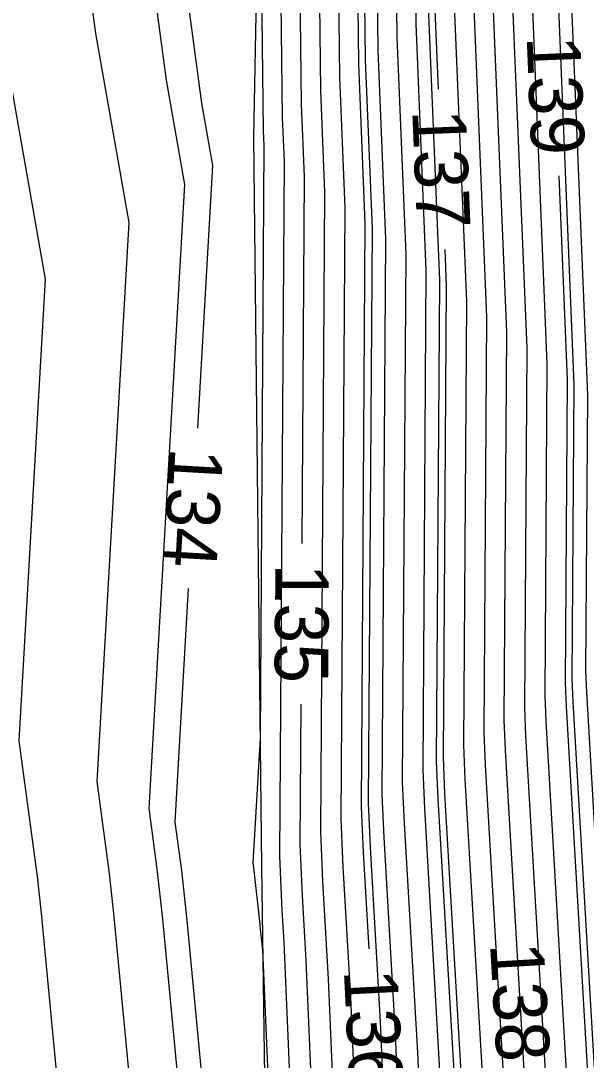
# Model space of a CAD drawing. Extents: x 2354170 to 2357230, y 866100 to 868290.
# Drawn here: x 2355300.7 to 2355321.83, y 866910.54 to 866949.36 of the extents above; entities that cross this region are included whole.
import ezdxf

# ---------------------------------------------------------------- set-up
doc = ezdxf.new("R2010")
doc.units = 0
for name, color, linetype in [('Default', 7, 'Continuous'), ('DTM Contours Major', 7, 'Continuous'), ('DTM Contours Major Text', 7, 'Continuous'), ('DTM Contours Minor', 7, 'Continuous'), ('PH Exist DTM Breakline', 7, 'Continuous')]:
    doc.layers.add(name, color=color, linetype=linetype)

msp = doc.modelspace()

# ---------------------------------------------------------------- linework, layer by layer
at = {"layer": 'Default'}
for points in [[(2355314.2, 867046.768), (2355314.32, 867040.352), (2355314.448, 867036.098), (2355314.491, 867033.809), (2355314.54, 867027.192), (2355314.42, 867004.206), (2355314.734, 866998.02), (2355315.429, 866979.88), (2355315.884, 866971.398), (2355315.886, 866971.212), (2355315.938, 866970.244), (2355316.175, 866949.753), (2355316.296, 866946.811)], [(2355307.314, 866934.147), (2355307.876, 866943.954), (2355307.466, 866946.279), (2355304.138, 866971.071), (2355304.628, 866977.675), (2355304.615, 866977.804), (2355304.497, 866983.342), (2355302.992, 866992.857), (2355302.128, 866999.943), (2355301.21, 867008.768), (2355301.362, 867012.594), (2355302.77, 867022.447), (2355302.15, 867029.752), (2355302.143, 867030.645), (2355301.957, 867033.498)], [(2355311.219, 866929.841), (2355311.308, 866943.538), (2355311.197, 866946.253), (2355310.873, 866974.278), (2355310.865, 866974.424), (2355310.862, 866974.677), (2355310.795, 866975.941), (2355310.16, 866992.51), (2355309.182, 866998.697), (2355309.056, 866999.726), (2355308.923, 867001.008), (2355310.023, 867028.723), (2355310.031, 867028.775), (2355310.028, 867028.813), (2355310.021, 867029.709)], [(2355319.191, 866915.702), (2355318.818, 866922.114), (2355318.77, 866923.241), (2355318.864, 866937.713), (2355318.309, 866951.252), (2355318.109, 866968.515), (2355318.038, 866969.835), (2355318.036, 866969.993), (2355317.415, 866981.568), (2355316.814, 866997.249), (2355316.355, 867006.294), (2355316.404, 867015.635)], [(2355313.715, 866914.702), (2355313.505, 866918.31), (2355313.434, 866920.006), (2355313.575, 866941.79), (2355313.33, 866947.753), (2355313.044, 866972.549), (2355313.017, 866973.047), (2355313.015, 866973.272), (2355312.781, 866977.629), (2355311.96, 866999.049), (2355311.84, 867001.422), (2355311.909, 867014.661)], [(2355314.534, 866780.114), (2355315.366, 866802.141), (2355315.326, 866802.726), (2355315.075, 866806.34), (2355313.746, 866832.699), (2355313.742, 866832.773), (2355313.729, 866833.118), (2355313.17, 866858.705), (2355313.125, 866859.974), (2355313.123, 866860.094), (2355311.797, 866884.106), (2355311.747, 866886.732), (2355311.744, 866886.787), (2355310.539, 866914.948), (2355310.469, 866916.136), (2355310.384, 866918.157), (2355310.553, 866944.12), (2355310.486, 866945.753), (2355310.149, 866974.855)], [(2355316.291, 866782.861), (2355317.001, 866801.636), (2355316.926, 866802.716), (2355316.463, 866809.388), (2355315.288, 866832.691), (2355315.285, 866832.757), (2355315.26, 866833.42), (2355314.764, 866856.088), (2355314.604, 866860.547), (2355314.598, 866860.967), (2355313.402, 866882.62), (2355313.303, 866887.832), (2355313.297, 866887.941), (2355312.199, 866913.576), (2355311.987, 866917.223), (2355311.909, 866919.081), (2355312.064, 866942.955), (2355311.908, 866946.753), (2355311.597, 866973.702)], [(2355317.17, 866784.234), (2355317.818, 866801.384), (2355317.726, 866802.711), (2355317.157, 866810.912), (2355316.059, 866832.688), (2355316.056, 866832.749), (2355316.025, 866833.571), (2355315.562, 866854.779), (2355315.344, 866860.833), (2355315.335, 866861.404), (2355314.205, 866881.877), (2355314.081, 866888.382), (2355314.073, 866888.518), (2355313.03, 866912.89), (2355312.746, 866917.766), (2355312.671, 866919.543), (2355312.819, 866942.373), (2355312.619, 866947.253), (2355312.32, 866973.126)], [(2355313.768, 866971.973), (2355314.042, 866948.253), (2355314.331, 866941.208), (2355314.196, 866920.468), (2355314.264, 866918.853), (2355314.691, 866911.519), (2355315.626, 866889.672), (2355315.637, 866889.481), (2355315.81, 866880.391), (2355316.81, 866862.277), (2355316.824, 866861.405), (2355317.156, 866852.161), (2355317.556, 866833.873), (2355317.599, 866832.733), (2355317.601, 866832.68), (2355318.545, 866813.96), (2355319.326, 866802.701), (2355319.453, 866800.879), (2355318.927, 866786.98)], [(2355314.491, 866971.397), (2355314.753, 866948.753), (2355315.086, 866940.626), (2355314.958, 866920.93), (2355315.023, 866919.397), (2355315.521, 866910.833), (2355316.402, 866890.249), (2355316.415, 866890.031), (2355316.613, 866879.648), (2355317.547, 866862.714), (2355317.564, 866861.691), (2355317.953, 866850.852), (2355318.321, 866834.024), (2355318.37, 866832.725), (2355318.372, 866832.677), (2355319.239, 866815.484), (2355320.126, 866802.696), (2355320.27, 866800.627), (2355319.806, 866788.354)], [(2355315.215, 866970.82), (2355315.464, 866949.253), (2355315.842, 866940.043), (2355315.721, 866921.392), (2355315.782, 866919.94), (2355316.352, 866910.147), (2355317.179, 866890.826), (2355317.193, 866890.581), (2355317.415, 866878.905), (2355318.285, 866863.15), (2355318.304, 866861.978), (2355318.75, 866849.544), (2355319.086, 866834.175), (2355319.141, 866832.717), (2355319.143, 866832.673), (2355319.933, 866817.008), (2355320.926, 866802.691), (2355321.087, 866800.374), (2355320.685, 866789.727)], [(2355312.002, 866778.745), (2355310.684, 866801.987), (2355309.966, 866804.612), (2355310.439, 866806.582), (2355308.794, 866829.267), (2355309.091, 866832.042), (2355309.086, 866832.105), (2355309.037, 866834.598), (2355308.81, 866837.427), (2355306.31, 866854.92), (2355306.396, 866859.875), (2355306.818, 866864.418), (2355307.429, 866881.422), (2355307.373, 866884.079), (2355307.29, 866886.856), (2355305.322, 866904.034), (2355304.196, 866915.896), (2355304.017, 866917.511), (2355303.554, 866920.951), (2355304.751, 866941.831), (2355303.506, 866948.884), (2355300.826, 866968.848)], [(2355313.655, 866778.741), (2355314.549, 866802.394), (2355314.526, 866802.731), (2355314.381, 866804.816), (2355312.975, 866832.703), (2355312.971, 866832.781), (2355312.964, 866832.967), (2355312.466, 866855.75), (2355311.959, 866859.299), (2355311.967, 866859.758), (2355312.006, 866860.179), (2355312.144, 866864.024), (2355310.995, 866884.849), (2355310.969, 866886.182), (2355310.968, 866886.21), (2355309.75, 866914.667), (2355309.663, 866915.42), (2355309.645, 866915.615), (2355309.411, 866917.733), (2355309.387, 866917.911), (2355309.654, 866922.566), (2355309.797, 866944.703), (2355309.774, 866945.253), (2355309.639, 866956.988)], [(2355329.422, 866785.562), (2355329.222, 866791.515), (2355328.672, 866796.344), (2355328.279, 866799.634), (2355327.993, 866801.843), (2355327.727, 866803.96), (2355327.553, 866805.48), (2355327.428, 866806.614), (2355326.678, 866812.001), (2355325.486, 866829.2), (2355325.312, 866832.644), (2355325.311, 866832.653), (2355325.208, 866835.383), (2355325.128, 866839.074), (2355324.223, 866864.267), (2355324.185, 866866.643), (2355323.836, 866872.961), (2355323.417, 866894.98), (2355323.39, 866895.442), (2355322.995, 866904.661), (2355321.853, 866924.288), (2355321.82, 866925.089), (2355321.886, 866935.383), (2355321.153, 866953.252)], [(2355325.924, 866785.443), (2355325.957, 866797.966), (2355325.99, 866798.859), (2355325.727, 866802.661), (2355324.098, 866826.152), (2355323.77, 866832.651), (2355323.769, 866832.669), (2355323.678, 866835.081), (2355323.533, 866841.691), (2355322.743, 866863.695), (2355322.71, 866865.77), (2355322.231, 866874.447), (2355321.861, 866893.88), (2355321.837, 866894.288), (2355321.334, 866906.033), (2355320.336, 866923.201), (2355320.295, 866924.165), (2355320.375, 866936.548), (2355319.731, 866952.252)], [(2355307.547, 866779.939), (2355306.364, 866800.807), (2355304.516, 866807.555), (2355305.734, 866812.619), (2355304.828, 866825.104), (2355305.485, 866831.238), (2355305.482, 866831.276), (2355305.373, 866836.786), (2355304.871, 866843.037), (2355303.486, 866852.73), (2355303.611, 866859.933), (2355304.224, 866866.537), (2355304.604, 866877.096), (2355304.491, 866882.493), (2355304.321, 866888.136), (2355303.152, 866898.342), (2355301.471, 866916.037), (2355301.321, 866917.399), (2355300.638, 866922.47), (2355301.626, 866939.707), (2355299.546, 866951.489)], [(2355325.015, 866772.415), (2355325.078, 866796.593), (2355325.173, 866799.112), (2355324.927, 866802.666), (2355323.404, 866824.628), (2355322.999, 866832.655), (2355322.998, 866832.677), (2355322.913, 866834.93), (2355322.736, 866843), (2355322.003, 866863.408), (2355321.972, 866865.333), (2355321.428, 866875.19), (2355321.083, 866893.331), (2355321.061, 866893.711), (2355320.504, 866906.719), (2355319.577, 866922.658), (2355319.533, 866923.703), (2355319.62, 866937.131), (2355319.02, 866951.752)], [(2355317.597, 866950.752), (2355318.108, 866938.296), (2355318.008, 866922.779), (2355318.059, 866921.571), (2355318.843, 866908.09), (2355319.508, 866892.557), (2355319.527, 866892.231), (2355319.823, 866876.676), (2355320.497, 866864.46), (2355320.524, 866862.836), (2355321.142, 866845.617), (2355321.382, 866834.628), (2355321.455, 866832.693), (2355321.457, 866832.662), (2355322.016, 866821.58), (2355323.326, 866802.676), (2355323.539, 866799.617), (2355323.321, 866793.847), (2355323.266, 866772.876)], [(2355316.886, 866950.253), (2355317.353, 866938.878), (2355317.246, 866922.316), (2355317.3, 866921.027), (2355318.012, 866908.776), (2355318.731, 866891.98), (2355318.749, 866891.681), (2355319.02, 866877.419), (2355319.76, 866864.024), (2355319.784, 866862.55), (2355320.345, 866846.926), (2355320.617, 866834.477), (2355320.684, 866832.701), (2355320.686, 866832.666), (2355321.321, 866820.056), (2355322.526, 866802.681), (2355322.721, 866799.869), (2355322.442, 866792.473), (2355322.391, 866773.107)], [(2355324.213, 866843.647), (2355323.483, 866863.981), (2355323.447, 866866.207), (2355323.033, 866873.704), (2355322.639, 866894.43), (2355322.613, 866894.865), (2355322.165, 866905.347), (2355321.095, 866923.745), (2355321.057, 866924.627), (2355321.131, 866935.966), (2355320.819, 866943.57)], [(2355316.542, 866940.816), (2355316.597, 866939.461), (2355316.483, 866921.854), (2355316.541, 866920.484), (2355317.182, 866909.462), (2355317.955, 866891.403), (2355317.971, 866891.131), (2355318.218, 866878.162), (2355319.022, 866863.587), (2355319.044, 866862.264), (2355319.548, 866848.235), (2355319.708, 866840.89)], [(2355312.41, 866828.624), (2355312.204, 866832.706), (2355312.2, 866832.789), (2355312.199, 866832.816), (2355312.125, 866836.181), (2355309.134, 866857.11), (2355309.182, 866859.817), (2355309.412, 866862.299), (2355310.227, 866884.971), (2355310.192, 866885.592), (2355310.191, 866885.632), (2355310.191, 866885.633), (2355310.155, 866886.483), (2355307.493, 866909.727), (2355306.92, 866915.756), (2355306.714, 866917.622), (2355306.471, 866919.431), (2355306.971, 866928.156)], [(2355314.959, 866823.927), (2355314.517, 866832.695), (2355314.514, 866832.765), (2355314.495, 866833.269), (2355313.967, 866857.396), (2355313.864, 866860.26), (2355313.86, 866860.531), (2355312.6, 866883.363), (2355312.525, 866887.282), (2355312.521, 866887.364), (2355311.369, 866914.262), (2355311.228, 866916.679), (2355311.147, 866918.619), (2355311.181, 866923.841)]]:
    msp.add_lwpolyline(points, dxfattribs=at)
at = {"layer": 'DTM Contours Major'}
for points in [[(2355311.219, 866929.841), (2355311.308, 866943.538), (2355311.197, 866946.253), (2355310.873, 866974.278), (2355310.865, 866974.424), (2355310.862, 866974.677), (2355310.795, 866975.941), (2355310.16, 866992.51), (2355309.182, 866998.697), (2355309.056, 866999.726), (2355308.923, 867001.008), (2355310.023, 867028.723), (2355310.031, 867028.775), (2355310.028, 867028.813), (2355310.021, 867029.709)], [(2355314.959, 866823.927), (2355314.517, 866832.695), (2355314.514, 866832.765), (2355314.495, 866833.269), (2355313.967, 866857.396), (2355313.864, 866860.26), (2355313.86, 866860.531), (2355312.6, 866883.363), (2355312.525, 866887.282), (2355312.521, 866887.364), (2355311.369, 866914.262), (2355311.228, 866916.679), (2355311.147, 866918.619), (2355311.181, 866923.841)]]:
    msp.add_lwpolyline(points, dxfattribs=at)
at = {"layer": 'DTM Contours Minor'}
for points in [[(2355309.406, 867100.131), (2355310.756, 867075.231), (2355310.824, 867073.615), (2355310.889, 867071.877), (2355311.3, 867064.251), (2355311.43, 867062.345), (2355311.604, 867060.142), (2355312.047, 867036.47), (2355312.109, 867034.442), (2355312.169, 867031.183), (2355312.193, 867028.04), (2355312.055, 867001.654), (2355312.191, 866998.963), (2355313.001, 866977.817), (2355313.254, 866973.116), (2355313.256, 866972.894), (2355313.285, 866972.357), (2355313.567, 866947.919), (2355313.827, 866941.596), (2355313.688, 866920.16), (2355313.758, 866918.491), (2355314.137, 866911.976), (2355314.639, 866900.256)], [(2355321.077, 866867.745), (2355320.626, 866875.933), (2355320.305, 866892.781), (2355320.284, 866893.134), (2355319.673, 866907.404), (2355318.818, 866922.114), (2355318.77, 866923.241), (2355318.864, 866937.713), (2355318.309, 866951.252), (2355318.109, 866968.515), (2355318.038, 866969.835), (2355318.036, 866969.993), (2355317.415, 866981.568), (2355316.814, 866997.249), (2355316.355, 867006.294), (2355316.461, 867026.498), (2355316.39, 867035.957), (2355316.362, 867037.453), (2355316.179, 867043.527), (2355315.967, 867054.862), (2355315.462, 867061.244), (2355315.088, 867066.766), (2355315.043, 867067.596)], [(2355326.092, 866812.767), (2355325.023, 866828.184), (2355324.798, 866832.646), (2355324.797, 866832.659), (2355324.698, 866835.282), (2355324.596, 866839.946), (2355323.73, 866864.076), (2355323.693, 866866.352), (2355323.301, 866873.456), (2355322.899, 866894.614), (2355322.872, 866895.058), (2355322.441, 866905.118), (2355321.347, 866923.926), (2355321.311, 866924.781), (2355321.383, 866935.772), (2355320.679, 866952.919), (2355320.521, 866966.594), (2355320.429, 866968.306), (2355320.428, 866968.431), (2355319.621, 866983.444), (2355319.125, 866996.392), (2355318.505, 867008.614), (2355318.526, 867012.584)], [(2355315.242, 866979.053), (2355315.645, 866971.554), (2355315.647, 866971.365), (2355315.697, 866970.436), (2355315.938, 866949.586), (2355316.345, 866939.655), (2355316.229, 866921.7), (2355316.288, 866920.303), (2355316.905, 866909.69), (2355317.696, 866891.211), (2355317.712, 866890.948), (2355317.95, 866878.41), (2355318.776, 866863.441), (2355318.797, 866862.168), (2355319.282, 866848.671), (2355319.596, 866834.276), (2355319.655, 866832.712), (2355319.657, 866832.671), (2355320.396, 866818.024), (2355321.46, 866802.688), (2355321.632, 866800.206), (2355321.27, 866790.642), (2355321.241, 866779.218)], [(2355312.977, 866810.814), (2355311.437, 866832.043), (2355311.495, 866832.579), (2355311.489, 866832.657), (2355311.48, 866833.14), (2355311.436, 866833.688), (2355308.193, 866856.38), (2355308.253, 866859.836), (2355308.548, 866863.005), (2355309.313, 866884.306), (2355309.295, 866885.136), (2355309.269, 866886.003), (2355306.769, 866907.83), (2355306.012, 866915.802), (2355305.815, 866917.585), (2355305.498, 866919.937), (2355306.835, 866943.247), (2355306.146, 866947.148), (2355303.034, 866970.33)]]:
    msp.add_lwpolyline(points, dxfattribs=at)
at = {"layer": 'PH Exist DTM Breakline'}
msp.add_lwpolyline([(2355312.051, 866755.45), (2355311.832, 866775.89), (2355313.435, 866802.738), (2355312.066, 866832.79), (2355312.536, 866859.747), (2355310.168, 866885.615), (2355309.705, 866917.745), (2355309.413, 866944.999), (2355309.983, 866975.251), (2355310.233, 866999.689)], dxfattribs=at)

# ---------------------------------------------------------------- texts
at = {"layer": 'Default'}
for s, rotation, p in [('139', 272.3491, (2355319.605, 866948.768)), ('137', 272.3491, (2355315.328, 866946.015)), ('134', 266.7191, (2355306.272, 866933.449)), ('135', 269.6286, (2355310.215, 866929.092)), ('138', 273.3287, (2355318.236, 866914.889)), ('136', 272.8172, (2355312.773, 866913.899))]:
    msp.add_text(s, height=2, rotation=rotation, dxfattribs=at).set_placement(p)
at = {"layer": 'DTM Contours Major Text'}
msp.add_text('135', height=2, rotation=269.6286, dxfattribs=at).set_placement((2355310.215, 866929.092))

doc.saveas('drawing.dxf')
